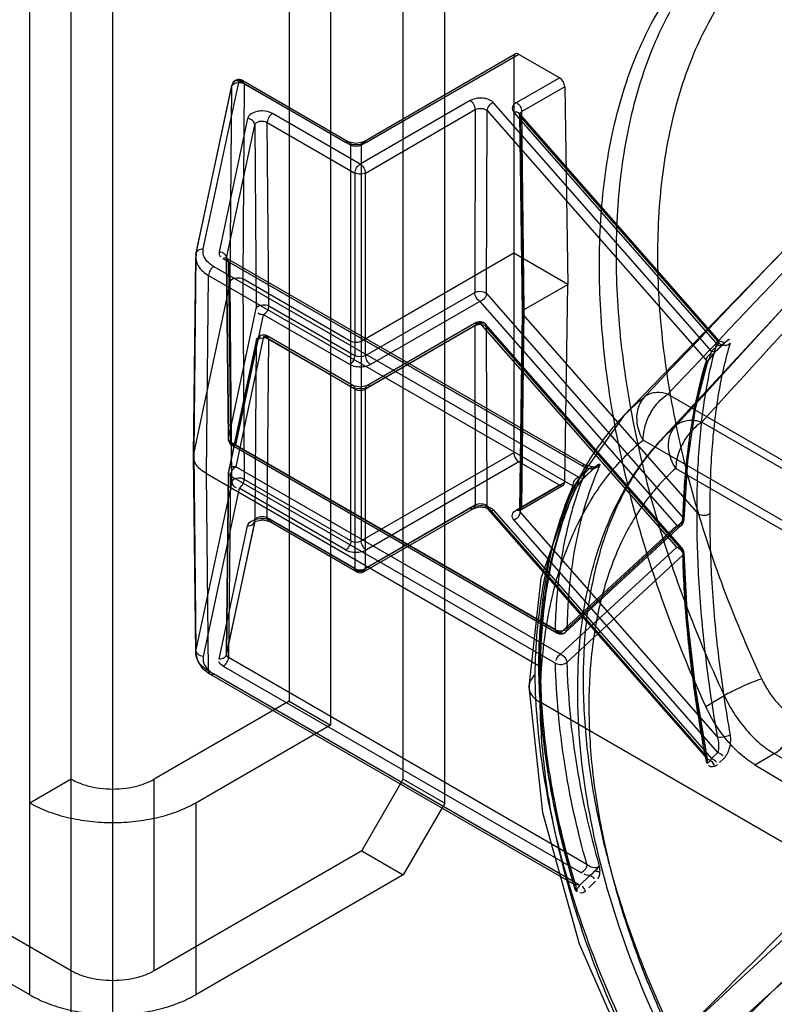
# Model space of a CAD drawing. Header units: millimetres. Extents: x 188 to 1028, y 131 to 1566.
# Tile 272 of 326: x 614 to 639, y 1325 to 1359. Entities that reach past the tile are written whole.
import ezdxf

# ---------------------------------------------------------------- set-up
doc = ezdxf.new("R2010")
doc.units = ezdxf.units.MM
doc.header["$LTSCALE"] = 110.325218
doc.layers.get('0').update_dxf_attribs({"linetype": 'CONTINUOUS'})

msp = doc.modelspace()

# ---------------------------------------------------------------- linework, layer by layer
at = {"color": 7, "linetype": 'CONTINUOUS'}
for p, q in [((616.699, 590.047), (616.699, 1546.988)), ((615.284, 589.23), (615.284, 1546.171)), ((626.598, 1332.656), (626.598, 1370.215)), ((628.012, 1331.839), (628.012, 1369.398)), ((613.87, 1325.307), (613.87, 1366.132)), ((622.709, 1363.07), (622.709, 1335.309)), ((624.123, 1362.254), (624.123, 1334.493)), ((625.215, 1354.361), (630.411, 1357.361)), ((630.536, 1357.348), (625.34, 1354.348)), ((631.919, 1356.549), (630.536, 1357.348)), ((625.163, 1354.248), (630.36, 1357.249)), ((630.36, 1357.249), (630.36, 1343.773)), ((619.784, 1350.717), (621.002, 1356.444)), ((624.633, 1354.348), (621.002, 1356.444)), ((621.179, 1356.344), (621.126, 1349.696)), ((621.127, 1356.457), (624.758, 1354.361)), ((621.179, 1356.344), (624.81, 1354.248)), ((630.454, 1355.704), (631.919, 1356.549)), ((619.536, 1350.532), (620.754, 1356.259)), ((619.54, 1350.565), (620.758, 1356.292)), ((620.701, 1349.611), (620.754, 1356.259)), ((632.097, 1356.246), (630.631, 1355.399)), ((632.097, 1356.246), (632.199, 1349.508)), ((628.874, 1355.771), (625.128, 1353.608)), ((637.101, 1347.234), (629.674, 1355.698)), ((625.128, 1353.608), (622.14, 1355.333)), ((625.305, 1353.304), (629.051, 1355.467)), ((629.051, 1355.467), (629.033, 1349.235)), ((629.433, 1349.198), (629.451, 1355.43)), ((629.451, 1355.43), (636.922, 1346.916)), ((630.361, 1355.369), (637.318, 1347.442)), ((630.549, 1355.33), (637.342, 1347.589)), ((630.557, 1355.297), (630.645, 1348.55)), ((630.718, 1348.653), (630.631, 1355.399)), ((621.29, 1355.164), (620.325, 1350.624)), ((622.012, 1348.779), (621.963, 1355.029)), ((621.963, 1355.029), (624.951, 1353.304)), ((630.584, 1355.232), (630.672, 1348.486)), ((630.584, 1355.232), (637.304, 1347.574)), ((620.573, 1350.404), (621.539, 1354.945)), ((621.539, 1354.945), (621.587, 1348.694)), ((624.81, 1340.772), (624.81, 1354.248)), ((625.163, 1354.248), (625.163, 1340.772)), ((624.951, 1353.304), (624.951, 1347.082)), ((625.305, 1347.082), (625.305, 1353.304)), ((634.07, 1344.995), (642.081, 1353.289)), ((619.449, 1343.679), (619.525, 1350.433)), ((619.536, 1350.532), (619.461, 1343.779)), ((632.673, 1343.338), (620.467, 1350.385)), ((620.571, 1350.385), (620.64, 1344.231)), ((620.642, 1344.249), (620.573, 1350.404)), ((632.798, 1343.35), (620.592, 1350.397)), ((620.644, 1350.284), (620.714, 1344.13)), ((632.85, 1343.237), (620.644, 1350.284)), ((630.36, 1350.569), (625.163, 1347.569)), ((632.199, 1349.508), (630.36, 1350.569)), ((620.141, 1350.119), (632.554, 1342.953)), ((620.701, 1349.611), (619.461, 1343.779)), ((619.889, 1343.062), (619.964, 1349.814)), ((619.964, 1349.814), (632.377, 1342.648)), ((620.754, 1342.784), (620.701, 1349.611)), ((621.126, 1349.696), (621.179, 1342.868)), ((624.81, 1347.569), (621.126, 1349.696)), ((630.718, 1348.653), (632.199, 1349.508)), ((632.097, 1342.77), (632.199, 1349.508)), ((635.341, 1344.163), (640.358, 1349.588)), ((625.305, 1347.082), (629.033, 1349.235)), ((629.21, 1348.93), (625.481, 1346.778)), ((629.21, 1348.93), (635.911, 1341.294)), ((629.433, 1349.198), (636.134, 1341.562)), ((620.642, 1344.249), (621.587, 1348.694)), ((622.012, 1348.779), (624.951, 1347.082)), ((630.631, 1341.923), (630.718, 1348.653)), ((620.89, 1344.03), (621.836, 1348.474)), ((624.774, 1346.778), (621.836, 1348.474)), ((630.645, 1348.553), (630.557, 1341.822)), ((630.672, 1348.486), (630.584, 1341.756)), ((630.672, 1348.486), (636.607, 1341.722)), ((629.033, 1348.095), (625.305, 1345.943)), ((629.085, 1348.208), (625.356, 1346.055)), ((629.21, 1348.196), (625.481, 1346.043)), ((629.033, 1348.095), (629.051, 1341.991)), ((635.911, 1340.56), (629.21, 1348.196)), ((636.099, 1340.52), (629.398, 1348.156)), ((629.451, 1341.954), (629.433, 1348.058)), ((636.134, 1340.422), (629.433, 1348.058)), ((621.591, 1347.587), (620.646, 1343.143)), ((621.836, 1347.739), (620.89, 1343.295)), ((624.774, 1346.043), (621.836, 1347.739)), ((624.899, 1346.055), (621.961, 1347.752)), ((621.963, 1341.553), (622.012, 1347.639)), ((624.951, 1345.943), (622.012, 1347.639)), ((621.587, 1347.555), (620.642, 1343.11)), ((621.587, 1347.555), (621.539, 1341.469)), ((637.318, 1347.442), (637.101, 1347.234)), ((637.173, 1347.15), (637.271, 1347.255)), ((637.491, 1347.465), (637.274, 1347.258)), ((637.301, 1347.296), (637.446, 1347.435)), ((624.951, 1345.943), (624.951, 1339.828)), ((625.305, 1339.828), (625.305, 1345.943)), ((635.61, 1345.772), (642.875, 1341.578)), ((636.767, 1344.815), (642.78, 1341.344)), ((631.78, 1337.741), (620.714, 1344.13)), ((631.832, 1337.628), (620.765, 1344.017)), ((620.89, 1344.03), (631.957, 1337.64)), ((641.952, 1340.054), (634.766, 1344.203)), ((619.525, 1336.945), (619.449, 1343.668)), ((619.461, 1343.779), (619.536, 1337.057)), ((630.36, 1343.773), (625.163, 1340.772)), ((631.957, 1336.906), (620.89, 1343.295)), ((630.536, 1343.467), (625.34, 1340.468)), ((631.919, 1342.669), (630.536, 1343.467)), ((632.953, 1343.249), (632.608, 1342.916)), ((633.126, 1343.273), (632.782, 1342.941)), ((633.089, 1343.288), (632.798, 1343.35)), ((633.303, 1343.35), (633.119, 1343.29)), ((635.88, 1343.242), (641.893, 1339.771)), ((619.964, 1336.339), (619.889, 1343.062)), ((619.889, 1343.062), (631.205, 1336.528)), ((620.64, 1343.093), (620.571, 1336.911)), ((620.573, 1336.928), (620.642, 1343.11)), ((620.714, 1342.99), (620.644, 1336.808)), ((620.714, 1342.99), (631.78, 1336.601)), ((632.608, 1342.916), (632.554, 1342.953)), ((632.806, 1342.974), (633.036, 1343.195)), ((620.754, 1342.784), (619.536, 1337.057)), ((621.002, 1342.564), (619.784, 1336.837)), ((624.633, 1340.468), (621.002, 1342.564)), ((624.81, 1340.772), (621.179, 1342.868)), ((631.919, 1342.669), (630.454, 1341.823)), ((632.044, 1342.657), (630.579, 1341.811)), ((630.631, 1341.923), (632.097, 1342.77)), ((625.128, 1339.728), (628.874, 1341.891)), ((628.999, 1341.879), (625.253, 1339.716)), ((629.051, 1341.991), (625.305, 1339.828)), ((636.922, 1333.44), (629.451, 1341.954)), ((624.951, 1339.828), (621.963, 1341.553)), ((636.957, 1333.342), (629.486, 1341.857)), ((629.674, 1341.817), (637.101, 1333.353)), ((637.304, 1334.099), (630.584, 1341.756)), ((620.325, 1336.743), (621.29, 1341.284)), ((621.535, 1341.436), (620.569, 1336.895)), ((621.539, 1341.469), (620.573, 1336.928)), ((625.003, 1339.716), (622.015, 1341.44)), ((622.14, 1341.453), (625.128, 1339.728)), ((637.318, 1333.561), (630.361, 1341.489)), ((635.911, 1341.294), (631.957, 1337.64)), ((636.081, 1341.315), (632.127, 1337.661)), ((632.169, 1337.762), (636.123, 1341.416)), ((631.957, 1336.906), (635.911, 1340.56)), ((636.123, 1340.285), (632.169, 1336.631)), ((620.644, 1336.808), (632.85, 1329.761)), ((619.964, 1336.339), (632.377, 1329.172)), ((620.016, 1336.226), (632.429, 1329.06)), ((632.554, 1329.072), (620.141, 1336.238)), ((620.467, 1336.504), (632.673, 1329.457)), ((622.709, 1335.309), (618.113, 1332.656)), ((622.709, 1335.309), (624.123, 1334.493)), ((656.792, 1320.531), (631.261, 1335.271)), ((636.901, 1335.133), (637.533, 1335.498)), ((624.123, 1334.493), (619.527, 1331.839)), ((637.101, 1333.353), (637.318, 1333.561)), ((638.575, 1333.142), (639.237, 1333.524)), ((639.237, 1333.524), (675.035, 1312.856)), ((636.958, 1333.342), (636.959, 1333.343)), ((637.518, 1333.359), (637.374, 1333.221)), ((615.284, 1326.124), (603.617, 1332.86)), ((638.575, 1333.142), (641.135, 1331.611)), ((615.284, 1332.656), (613.87, 1331.839)), ((618.113, 1326.124), (618.113, 1332.656)), ((625.184, 1330.206), (626.598, 1332.656)), ((626.598, 1332.656), (628.012, 1331.839)), ((613.87, 1325.307), (602.203, 1332.043)), ((619.527, 1331.839), (619.527, 1325.307)), ((628.012, 1331.839), (626.598, 1329.39)), ((625.184, 1330.206), (618.113, 1326.124)), ((625.184, 1330.206), (626.598, 1329.39)), ((626.598, 1329.39), (619.527, 1325.307)), ((632.608, 1329.036), (632.953, 1329.368)), ((633.151, 1329.174), (632.921, 1328.952)), ((632.496, 1328.841), (632.454, 1328.896)), ((632.517, 1328.819), (632.496, 1328.841)), ((632.554, 1329.072), (632.608, 1329.036))]:
    msp.add_line(p, q, dxfattribs=at)
for points in [[(630.549, 1355.33), (630.552, 1355.324), (630.557, 1355.297)], [(630.584, 1355.232), (630.558, 1355.29), (630.573, 1355.348), (630.631, 1355.399)], [(645.329, 1354.917), (642.216, 1351.589), (639.372, 1348.52), (636.798, 1345.707)], [(625.215, 1354.361), (624.986, 1354.309), (624.757, 1354.361)], [(619.538, 1350.558), (619.527, 1350.377), (619.563, 1350.201)], [(620.593, 1350.396), (620.565, 1350.417), (620.565, 1350.415), (620.571, 1350.386)], [(620.644, 1350.284), (620.6, 1350.319), (620.575, 1350.361), (620.573, 1350.404)], [(630.718, 1348.653), (630.662, 1348.603), (630.646, 1348.544), (630.672, 1348.486)], [(637.491, 1347.466), (637.554, 1347.523), (637.34, 1347.591)], [(637.184, 1347.171), (637.223, 1347.215), (637.262, 1347.257), (637.301, 1347.296)], [(636.922, 1346.916), (636.958, 1346.883), (636.96, 1346.847), (636.933, 1346.813)], [(636.965, 1346.858), (637.023, 1346.95), (637.092, 1347.047), (637.173, 1347.15)], [(637.101, 1347.234), (637.09, 1347.206), (637.078, 1347.177), (637.065, 1347.146)], [(637.065, 1347.146), (637.123, 1347.133), (637.164, 1347.142), (637.184, 1347.171)], [(636.161, 1341.492), (636.286, 1343.49), (636.554, 1345.286), (636.961, 1346.849)], [(636.969, 1346.864), (636.96, 1346.85), (636.947, 1346.832), (636.933, 1346.813)], [(636.933, 1346.813), (636.939, 1346.824), (636.945, 1346.835), (636.952, 1346.847)], [(636.969, 1346.864), (636.964, 1346.857), (636.959, 1346.852), (636.952, 1346.847)], [(625.357, 1346.056), (625.123, 1346.004), (624.899, 1346.055)], [(634.094, 1345.019), (632.376, 1342.592), (631.284, 1339.486), (630.88, 1335.806)], [(620.714, 1344.13), (620.668, 1344.166), (620.644, 1344.206), (620.642, 1344.249)], [(633.113, 1343.287), (633.059, 1343.286), (633.006, 1343.273), (632.953, 1343.249)], [(633.127, 1343.273), (633.17, 1343.311), (633.087, 1343.288)], [(633.151, 1343.306), (633.214, 1343.361), (633.261, 1343.389), (633.287, 1343.387)], [(633.248, 1343.346), (633.262, 1343.359), (633.275, 1343.373), (633.287, 1343.387)], [(633.287, 1343.387), (633.288, 1343.371), (633.283, 1343.343), (633.276, 1343.313)], [(620.642, 1343.11), (620.645, 1343.066), (620.669, 1343.025), (620.714, 1342.99)], [(632.524, 1342.627), (632.617, 1342.753), (632.707, 1342.861), (632.778, 1342.937)], [(632.378, 1342.649), (632.477, 1342.593), (632.453, 1342.522)], [(632.519, 1342.656), (632.502, 1342.606), (632.481, 1342.561), (632.453, 1342.522)], [(632.454, 1342.524), (632.496, 1342.591), (632.517, 1342.624)], [(632.473, 1342.546), (632.495, 1342.583), (632.526, 1342.631)], [(632.517, 1342.624), (632.526, 1342.63), (632.526, 1342.64), (632.519, 1342.656)], [(628.999, 1341.878), (629.169, 1341.927), (629.391, 1341.906), (629.484, 1341.859)], [(630.631, 1341.923), (630.574, 1341.873), (630.558, 1341.815), (630.584, 1341.756)], [(630.557, 1341.822), (630.551, 1341.793), (630.551, 1341.79), (630.579, 1341.811)], [(621.535, 1341.437), (621.57, 1341.447), (621.808, 1341.491), (622.016, 1341.44)], [(636.959, 1333.346), (636.551, 1335.8), (636.285, 1338.15), (636.161, 1340.361)], [(619.525, 1336.95), (619.582, 1336.681), (619.749, 1336.432), (620.016, 1336.226)], [(620.573, 1336.928), (620.575, 1336.885), (620.6, 1336.843), (620.644, 1336.808)], [(631.957, 1336.906), (631.939, 1336.894), (631.921, 1336.88), (631.903, 1336.865)], [(630.88, 1335.798), (631.339, 1331.515), (632.587, 1327.038), (634.546, 1322.59)], [(636.933, 1333.201), (636.988, 1333.231), (637.026, 1333.255), (637.065, 1333.293)], [(637.065, 1333.293), (637.078, 1333.308), (637.09, 1333.328), (637.101, 1333.353)], [(637.301, 1333.152), (637.262, 1333.12), (637.223, 1333.096), (637.184, 1333.082)], [(633.287, 1329.481), (633.275, 1329.486), (633.262, 1329.49), (633.248, 1329.494)], [(632.428, 1329.06), (632.463, 1329.036), (632.476, 1329.023), (632.473, 1329.03)], [(632.517, 1328.819), (632.525, 1328.861), (632.526, 1328.902), (632.519, 1328.94)], [(632.519, 1328.94), (632.551, 1328.958), (632.581, 1328.988), (632.608, 1329.036)]]:
    msp.add_lwpolyline(points, dxfattribs=at)
for centre, radius, start, end in [((621.002, 1356.24), 0.25, 60.0006, 167.9941), ((1238.239, 777.321), 828.943, 135.759736, 136.714253), ((1278.771, 739.053), 884.174, 135.782434, 136.670036), ((1137.274, 890.742), 676.362, 136.668163, 137.843452), ((1170.339, 861.108), 720.188, 136.726637, 137.806225), ((629.21, 1347.991), 0.25, 41.2674, 119.9999), ((621.836, 1347.535), 0.25, 60.0006, 167.9941), ((620.89, 1344.234), 0.25, 180.6448, 240.0006), ((635.911, 1341.499), 0.25, 312.742, 358.563), ((635.911, 1340.355), 0.25, 1.4002, 41.2671), ((625.128, 1339.932), 0.25, 240.0006, 299.9999), ((631.957, 1337.845), 0.25, 240.0006, 312.7432), ((1005.774, 959.424), 519.199, 133.97142, 135.43347), ((1096.075, 858.948), 652.958, 133.576535, 134.702479), ((1071.401, 859.477), 636.604, 132.128968, 133.299027), ((1169.69, 743.55), 787.416, 131.777179, 132.70857), ((632.312, 1329.191), 0.325, 295.566, 309.4334)]:
    msp.add_arc(centre, radius, start, end, dxfattribs=at)
for centre, major_axis, ratio, start_param, end_param in [((630.537, 1357.145), (-0.127, 0.216), 0.572297, -0.789677, 0.772392), ((631.92, 1356.346), (-0.127, 0.216), 0.572297, -2.351747, -0.789677), ((630.537, 1343.672), (-0.123, 0.217), 0.582373, 0.798574, 2.360643), ((631.92, 1342.874), (-0.123, 0.217), 0.582373, -3.922542, -2.360472)]:
    msp.add_ellipse(centre, major_axis=major_axis, ratio=ratio, start_param=start_param, end_param=end_param, dxfattribs=at)
for points, knots in [([(637.533, 1361.278), (636.993, 1360.749), (636.007, 1359.516), (634.914, 1357.321), (634.183, 1354.783), (633.823, 1351.953), (633.836, 1348.884), (634.221, 1345.636), (634.97, 1342.272), (636.068, 1338.858), (637.01, 1336.613), (637.533, 1335.498)], [0, 0, 0, 0, 0.083232, 0.172148, 0.268403, 0.372787, 0.485342, 0.605514, 0.732291, 0.864318, 1, 1, 1, 1]), ([(636.901, 1335.133), (636.387, 1336.255), (635.461, 1338.511), (634.382, 1341.937), (633.647, 1345.307), (633.269, 1348.556), (633.255, 1351.622), (633.609, 1354.446), (634.326, 1356.976), (635.398, 1359.161), (636.369, 1360.388), (636.901, 1360.914)], [0, 0, 0, 0, 0.136186, 0.268633, 0.39574, 0.516136, 0.62879, 0.733115, 0.829111, 0.917526, 1, 1, 1, 1]), ([(638.808, 1360.872), (638.288, 1360.363), (637.338, 1359.175), (636.287, 1357.062), (635.584, 1354.62), (635.238, 1351.898), (635.251, 1348.947), (635.621, 1345.824), (636.341, 1342.587), (637.398, 1339.3), (638.305, 1337.139), (638.808, 1336.064)], [0, 0, 0, 0, 0.083329, 0.172275, 0.268509, 0.372827, 0.485292, 0.605377, 0.732107, 0.864163, 1, 1, 1, 1]), ([(620.754, 1356.259), (620.772, 1356.343), (620.97, 1356.411), (621.12, 1356.38), (621.179, 1356.344)], [0, 0, 0, 0, 0.550842, 1, 1, 1, 1]), ([(629.674, 1355.698), (629.606, 1355.776), (629.438, 1355.843), (629.16, 1355.867), (628.975, 1355.83), (628.874, 1355.771)], [0, 0, 0, 0, 0.367442, 0.58672, 1, 1, 1, 1]), ([(629.051, 1355.467), (629.051, 1355.527), (629.009, 1355.646), (628.926, 1355.741), (628.874, 1355.771)], [0, 0, 0, 0, 0.500569, 1, 1, 1, 1]), ([(629.674, 1355.698), (629.613, 1355.68), (629.507, 1355.608), (629.451, 1355.489), (629.451, 1355.43)], [0, 0, 0, 0, 0.518585, 1, 1, 1, 1]), ([(630.454, 1355.704), (630.394, 1355.667), (630.274, 1355.568), (630.323, 1355.416), (630.361, 1355.369)], [0, 0, 0, 0, 0.536074, 1, 1, 1, 1]), ([(630.454, 1355.704), (630.506, 1355.674), (630.589, 1355.578), (630.63, 1355.46), (630.631, 1355.399)], [0, 0, 0, 0, 0.499432, 1, 1, 1, 1]), ([(622.14, 1355.333), (622.038, 1355.389), (621.855, 1355.428), (621.552, 1355.406), (621.326, 1355.296), (621.29, 1355.164)], [0, 0, 0, 0, 0.373082, 0.563391, 1, 1, 1, 1]), ([(622.14, 1355.333), (622.088, 1355.303), (622.005, 1355.208), (621.964, 1355.089), (621.963, 1355.029)], [0, 0, 0, 0, 0.499428, 1, 1, 1, 1]), ([(629.051, 1355.467), (629.114, 1355.504), (629.258, 1355.517), (629.407, 1355.481), (629.451, 1355.43)], [0, 0, 0, 0, 0.522789, 1, 1, 1, 1]), ([(630.584, 1355.232), (630.584, 1355.279), (630.529, 1355.387), (630.412, 1355.384), (630.361, 1355.369)], [0, 0, 0, 0, 0.471141, 1, 1, 1, 1]), ([(621.539, 1354.945), (621.538, 1355), (621.473, 1355.117), (621.353, 1355.16), (621.29, 1355.164)], [0, 0, 0, 0, 0.467253, 1, 1, 1, 1]), ([(621.539, 1354.945), (621.552, 1355.012), (621.729, 1355.097), (621.889, 1355.074), (621.963, 1355.029)], [0, 0, 0, 0, 0.441438, 1, 1, 1, 1]), ([(624.633, 1354.348), (624.669, 1354.369), (624.775, 1354.393), (624.809, 1354.289), (624.81, 1354.248)], [0, 0, 0, 0, 0.501183, 1, 1, 1, 1]), ([(625.34, 1354.348), (625.258, 1354.301), (625.018, 1354.24), (624.761, 1354.274), (624.633, 1354.348)], [0, 0, 0, 0, 0.390301, 1, 1, 1, 1]), ([(625.163, 1354.248), (625.163, 1354.289), (625.198, 1354.393), (625.304, 1354.369), (625.34, 1354.348)], [0, 0, 0, 0, 0.498808, 1, 1, 1, 1]), ([(624.951, 1353.304), (624.952, 1353.364), (624.993, 1353.483), (625.076, 1353.578), (625.128, 1353.608)], [0, 0, 0, 0, 0.500568, 1, 1, 1, 1]), ([(625.305, 1353.304), (625.252, 1353.274), (625.128, 1353.251), (625.004, 1353.274), (624.951, 1353.304)], [0, 0, 0, 0, 0.499999, 1, 1, 1, 1]), ([(625.128, 1353.608), (625.18, 1353.578), (625.263, 1353.483), (625.304, 1353.364), (625.305, 1353.304)], [0, 0, 0, 0, 0.499432, 1, 1, 1, 1]), ([(619.536, 1350.532), (619.537, 1350.584), (619.602, 1350.698), (619.724, 1350.721), (619.784, 1350.717)], [0, 0, 0, 0, 0.463606, 1, 1, 1, 1]), ([(620.141, 1350.119), (620.06, 1350.167), (619.917, 1350.272), (619.778, 1350.486), (619.77, 1350.646), (619.784, 1350.717)], [0, 0, 0, 0, 0.383082, 0.706149, 1, 1, 1, 1]), ([(620.325, 1350.624), (620.388, 1350.619), (620.507, 1350.576), (620.572, 1350.459), (620.573, 1350.404)], [0, 0, 0, 0, 0.532745, 1, 1, 1, 1]), ([(619.536, 1350.532), (619.509, 1350.404), (619.584, 1350.088), (619.824, 1349.896), (619.964, 1349.815)], [0, 0, 0, 0, 0.447737, 1, 1, 1, 1]), ([(620.644, 1350.284), (620.644, 1350.326), (620.61, 1350.429), (620.504, 1350.405), (620.467, 1350.385)], [0, 0, 0, 0, 0.498813, 1, 1, 1, 1]), ([(620.141, 1350.119), (620.089, 1350.089), (620.006, 1349.994), (619.965, 1349.875), (619.964, 1349.814)], [0, 0, 0, 0, 0.499432, 1, 1, 1, 1]), ([(620.701, 1349.611), (620.718, 1349.694), (620.918, 1349.755), (621.066, 1349.73), (621.126, 1349.696)], [0, 0, 0, 0, 0.551356, 1, 1, 1, 1]), ([(629.033, 1349.235), (629.084, 1349.263), (629.222, 1349.291), (629.379, 1349.259), (629.433, 1349.198)], [0, 0, 0, 0, 0.416921, 1, 1, 1, 1]), ([(629.21, 1348.93), (629.158, 1348.961), (629.075, 1349.056), (629.034, 1349.174), (629.033, 1349.235)], [0, 0, 0, 0, 0.499438, 1, 1, 1, 1]), ([(629.433, 1349.198), (629.433, 1349.14), (629.377, 1349.02), (629.271, 1348.948), (629.21, 1348.93)], [0, 0, 0, 0, 0.481415, 1, 1, 1, 1]), ([(621.587, 1348.694), (621.605, 1348.777), (621.804, 1348.838), (621.952, 1348.812), (622.012, 1348.779)], [0, 0, 0, 0, 0.549777, 1, 1, 1, 1]), ([(622.012, 1348.779), (622.012, 1348.718), (621.97, 1348.6), (621.888, 1348.504), (621.836, 1348.474)], [0, 0, 0, 0, 0.500574, 1, 1, 1, 1]), ([(629.433, 1348.058), (629.38, 1348.12), (629.222, 1348.155), (629.083, 1348.125), (629.033, 1348.095)], [0, 0, 0, 0, 0.583044, 1, 1, 1, 1]), ([(622.012, 1347.639), (621.953, 1347.675), (621.803, 1347.706), (621.605, 1347.638), (621.587, 1347.555)], [0, 0, 0, 0, 0.449159, 1, 1, 1, 1]), ([(637.304, 1347.574), (637.315, 1347.598), (637.334, 1347.601), (637.354, 1347.563), (637.341, 1347.51), (637.314, 1347.467), (637.318, 1347.442)], [0, 0, 0, 0, 0.184935, 0.308162, 0.578212, 1, 1, 1, 1]), ([(625.163, 1347.569), (625.111, 1347.538), (624.986, 1347.514), (624.862, 1347.538), (624.81, 1347.569)], [0, 0, 0, 0, 0.500003, 1, 1, 1, 1]), ([(636.607, 1341.722), (636.603, 1342.448), (636.643, 1343.835), (636.865, 1345.795), (637.136, 1347.014), (637.304, 1347.574)], [0, 0, 0, 0, 0.36812, 0.703294, 1, 1, 1, 1]), ([(637.729, 1347.503), (637.562, 1346.949), (637.293, 1345.743), (637.074, 1343.802), (637.037, 1342.429), (637.042, 1341.711)], [0, 0, 0, 0, 0.296595, 0.631815, 1, 1, 1, 1]), ([(637.304, 1347.574), (637.335, 1347.517), (637.467, 1347.408), (637.666, 1347.435), (637.729, 1347.503)], [0, 0, 0, 0, 0.413603, 1, 1, 1, 1]), ([(624.774, 1346.778), (624.826, 1346.808), (624.909, 1346.903), (624.951, 1347.022), (624.951, 1347.082)], [0, 0, 0, 0, 0.499437, 1, 1, 1, 1]), ([(625.305, 1347.082), (625.305, 1347.022), (625.347, 1346.903), (625.429, 1346.808), (625.481, 1346.778)], [0, 0, 0, 0, 0.500573, 1, 1, 1, 1]), ([(636.922, 1346.916), (636.757, 1346.4), (636.482, 1345.283), (636.226, 1343.49), (636.151, 1342.223), (636.134, 1341.562)], [0, 0, 0, 0, 0.299328, 0.634212, 1, 1, 1, 1]), ([(636.922, 1346.916), (636.928, 1346.966), (636.957, 1347.054), (637.023, 1347.119), (637.065, 1347.146)], [0, 0, 0, 0, 0.501012, 1, 1, 1, 1]), ([(625.481, 1346.778), (625.4, 1346.73), (625.16, 1346.669), (624.902, 1346.704), (624.774, 1346.778)], [0, 0, 0, 0, 0.390301, 1, 1, 1, 1]), ([(636.123, 1341.416), (636.139, 1342.085), (636.215, 1343.365), (636.477, 1345.173), (636.762, 1346.296), (636.933, 1346.813)], [0, 0, 0, 0, 0.366767, 0.701744, 1, 1, 1, 1]), ([(624.951, 1345.943), (624.951, 1345.984), (624.917, 1346.087), (624.81, 1346.064), (624.774, 1346.043)], [0, 0, 0, 0, 0.49881, 1, 1, 1, 1]), ([(624.774, 1346.043), (624.857, 1345.995), (625.097, 1345.934), (625.354, 1345.969), (625.481, 1346.043)], [0, 0, 0, 0, 0.39311, 1, 1, 1, 1]), ([(625.481, 1346.043), (625.445, 1346.064), (625.339, 1346.087), (625.305, 1345.984), (625.305, 1345.943)], [0, 0, 0, 0, 0.501184, 1, 1, 1, 1]), ([(634.815, 1345.674), (634.206, 1345.189), (633.12, 1344.001), (631.951, 1341.755), (631.245, 1339.102), (631.093, 1337.191), (631.078, 1336.2)], [0, 0, 0, 0, 0.219722, 0.45661, 0.715463, 1, 1, 1, 1]), ([(634.815, 1345.674), (634.686, 1345.538), (634.547, 1345.248), (634.535, 1344.716), (634.658, 1344.376), (634.766, 1344.203)], [0, 0, 0, 0, 0.339095, 0.60225, 1, 1, 1, 1]), ([(634.766, 1344.203), (634.771, 1344.427), (634.85, 1344.819), (635.144, 1345.365), (635.426, 1345.646), (635.61, 1345.772)], [0, 0, 0, 0, 0.363051, 0.639799, 1, 1, 1, 1]), ([(635.61, 1345.772), (635.493, 1345.81), (635.282, 1345.844), (635.005, 1345.795), (634.872, 1345.722), (634.815, 1345.674)], [0, 0, 0, 0, 0.456451, 0.738542, 1, 1, 1, 1]), ([(635.878, 1344.688), (635.466, 1344.325), (634.703, 1343.477), (633.819, 1341.95), (633.183, 1340.172), (632.803, 1338.176), (632.725, 1336.773), (632.725, 1336.047)], [0, 0, 0, 0, 0.173984, 0.358109, 0.556015, 0.769768, 1, 1, 1, 1]), ([(635.88, 1343.242), (635.817, 1343.336), (635.713, 1343.534), (635.629, 1343.852), (635.627, 1344.166), (635.706, 1344.455), (635.814, 1344.619), (635.878, 1344.688)], [0, 0, 0, 0, 0.218301, 0.428865, 0.628892, 0.818277, 1, 1, 1, 1]), ([(636.767, 1344.815), (636.613, 1344.864), (636.359, 1344.896), (636.055, 1344.816), (635.932, 1344.739), (635.878, 1344.688)], [0, 0, 0, 0, 0.536623, 0.766797, 1, 1, 1, 1]), ([(636.767, 1344.815), (636.685, 1344.764), (636.523, 1344.638), (636.312, 1344.405), (636.131, 1344.133), (635.992, 1343.838), (635.903, 1343.539), (635.88, 1343.338), (635.88, 1343.242)], [0, 0, 0, 0, 0.155951, 0.325528, 0.502145, 0.678238, 0.84631, 1, 1, 1, 1]), ([(631.261, 1335.271), (631.269, 1336.031), (631.369, 1337.497), (631.803, 1339.576), (632.512, 1341.419), (633.486, 1342.987), (634.319, 1343.841), (634.766, 1344.203)], [0, 0, 0, 0, 0.230308, 0.444023, 0.64179, 0.825814, 1, 1, 1, 1]), ([(632.539, 1335.661), (632.539, 1336.788), (632.723, 1338.936), (633.651, 1341.867), (634.725, 1343.497), (635.34, 1344.163)], [0, 0, 0, 0, 0.369995, 0.702401, 1, 1, 1, 1]), ([(619.889, 1343.062), (619.813, 1343.105), (619.678, 1343.199), (619.525, 1343.377), (619.445, 1343.577), (619.447, 1343.715), (619.461, 1343.779)], [0, 0, 0, 0, 0.292159, 0.549146, 0.779252, 1, 1, 1, 1]), ([(620.714, 1342.99), (620.714, 1343.051), (620.756, 1343.17), (620.838, 1343.265), (620.89, 1343.295)], [0, 0, 0, 0, 0.500568, 1, 1, 1, 1]), ([(631.78, 1337.741), (631.796, 1338.407), (631.889, 1339.699), (632.241, 1341.546), (632.624, 1342.699), (632.85, 1343.237)], [0, 0, 0, 0, 0.35545, 0.688522, 1, 1, 1, 1]), ([(633.276, 1343.313), (633.1, 1342.911), (632.449, 1341.129), (632.2, 1339.216), (632.169, 1337.762)], [0, 0, 0, 0, 0.231614, 1, 1, 1, 1]), ([(632.673, 1343.338), (632.727, 1343.363), (632.81, 1343.371), (632.845, 1343.296), (632.85, 1343.237)], [0, 0, 0, 0, 0.501189, 1, 1, 1, 1]), ([(633.276, 1343.313), (633.215, 1343.259), (633.06, 1343.223), (632.914, 1343.225), (632.85, 1343.237)], [0, 0, 0, 0, 0.558355, 1, 1, 1, 1]), ([(635.88, 1343.242), (635.493, 1342.902), (634.777, 1342.106), (633.947, 1340.672), (633.35, 1339.002), (632.993, 1337.129), (632.92, 1335.812), (632.92, 1335.13)], [0, 0, 0, 0, 0.173983, 0.358109, 0.55602, 0.769775, 1, 1, 1, 1]), ([(633.276, 1343.313), (633.252, 1343.3), (633.2, 1343.28), (633.144, 1343.281), (633.113, 1343.287)], [0, 0, 0, 0, 0.47242, 1, 1, 1, 1]), ([(621.179, 1342.868), (621.119, 1342.902), (620.971, 1342.928), (620.772, 1342.866), (620.754, 1342.784)], [0, 0, 0, 0, 0.450223, 1, 1, 1, 1]), ([(632.377, 1342.648), (632.382, 1342.713), (632.417, 1342.828), (632.5, 1342.916), (632.554, 1342.953)], [0, 0, 0, 0, 0.500568, 1, 1, 1, 1]), ([(621.002, 1342.564), (621.055, 1342.594), (621.137, 1342.689), (621.179, 1342.808), (621.179, 1342.868)], [0, 0, 0, 0, 0.499436, 1, 1, 1, 1]), ([(632.377, 1342.648), (632.115, 1342.056), (631.679, 1340.778), (631.294, 1338.718), (631.209, 1337.274), (631.205, 1336.528)], [0, 0, 0, 0, 0.309871, 0.642985, 1, 1, 1, 1]), ([(631.277, 1336.424), (631.282, 1337.176), (631.369, 1338.628), (631.763, 1340.692), (632.21, 1341.966), (632.477, 1342.552)], [0, 0, 0, 0, 0.358875, 0.692509, 1, 1, 1, 1]), ([(631.24, 1336.349), (631.244, 1337.104), (631.332, 1338.563), (631.73, 1340.643), (632.182, 1341.929), (632.454, 1342.524)], [0, 0, 0, 0, 0.357466, 0.690454, 1, 1, 1, 1]), ([(628.874, 1341.891), (628.91, 1341.87), (629.017, 1341.846), (629.051, 1341.95), (629.051, 1341.991)], [0, 0, 0, 0, 0.501188, 1, 1, 1, 1]), ([(628.874, 1341.891), (628.975, 1341.949), (629.16, 1341.986), (629.438, 1341.962), (629.606, 1341.895), (629.674, 1341.817)], [0, 0, 0, 0, 0.413338, 0.632612, 1, 1, 1, 1]), ([(629.451, 1341.954), (629.407, 1342.004), (629.258, 1342.038), (629.114, 1342.027), (629.051, 1341.991)], [0, 0, 0, 0, 0.476584, 1, 1, 1, 1]), ([(629.451, 1341.954), (629.451, 1341.908), (629.506, 1341.8), (629.623, 1341.803), (629.674, 1341.817)], [0, 0, 0, 0, 0.471141, 1, 1, 1, 1]), ([(630.631, 1341.923), (630.63, 1341.882), (630.596, 1341.779), (630.49, 1341.802), (630.454, 1341.823)], [0, 0, 0, 0, 0.498812, 1, 1, 1, 1]), ([(621.29, 1341.284), (621.313, 1341.367), (621.487, 1341.513), (621.804, 1341.557), (622.038, 1341.508), (622.14, 1341.453)], [0, 0, 0, 0, 0.272233, 0.631864, 1, 1, 1, 1]), ([(621.963, 1341.553), (621.888, 1341.595), (621.731, 1341.614), (621.553, 1341.535), (621.539, 1341.469)], [0, 0, 0, 0, 0.561074, 1, 1, 1, 1]), ([(621.963, 1341.553), (621.964, 1341.512), (621.998, 1341.408), (622.104, 1341.432), (622.14, 1341.453)], [0, 0, 0, 0, 0.498809, 1, 1, 1, 1]), ([(630.361, 1341.489), (630.323, 1341.536), (630.274, 1341.687), (630.394, 1341.786), (630.454, 1341.823)], [0, 0, 0, 0, 0.461494, 1, 1, 1, 1]), ([(630.361, 1341.489), (630.422, 1341.506), (630.528, 1341.578), (630.584, 1341.698), (630.584, 1341.756)], [0, 0, 0, 0, 0.518586, 1, 1, 1, 1]), ([(635.911, 1341.294), (635.971, 1341.312), (636.077, 1341.384), (636.133, 1341.503), (636.134, 1341.562)], [0, 0, 0, 0, 0.518587, 1, 1, 1, 1]), ([(637.304, 1334.099), (637.15, 1334.984), (636.891, 1336.721), (636.655, 1339.266), (636.603, 1340.924), (636.607, 1341.722)], [0, 0, 0, 0, 0.351631, 0.687373, 1, 1, 1, 1]), ([(636.607, 1341.722), (636.667, 1341.653), (636.844, 1341.623), (636.997, 1341.669), (637.042, 1341.711)], [0, 0, 0, 0, 0.598026, 1, 1, 1, 1]), ([(637.042, 1341.711), (637.037, 1340.921), (637.086, 1339.28), (637.319, 1336.759), (637.576, 1335.036), (637.729, 1334.159)], [0, 0, 0, 0, 0.312255, 0.64801, 1, 1, 1, 1]), ([(621.29, 1341.284), (621.351, 1341.28), (621.472, 1341.303), (621.538, 1341.417), (621.539, 1341.469)], [0, 0, 0, 0, 0.536394, 1, 1, 1, 1]), ([(624.81, 1340.772), (624.809, 1340.712), (624.768, 1340.593), (624.685, 1340.498), (624.633, 1340.468)], [0, 0, 0, 0, 0.500572, 1, 1, 1, 1]), ([(625.34, 1340.468), (625.288, 1340.498), (625.205, 1340.593), (625.164, 1340.712), (625.163, 1340.772)], [0, 0, 0, 0, 0.499438, 1, 1, 1, 1]), ([(635.911, 1340.56), (635.969, 1340.539), (636.068, 1340.461), (636.121, 1340.343), (636.123, 1340.285)], [0, 0, 0, 0, 0.5128, 1, 1, 1, 1]), ([(624.633, 1340.468), (624.715, 1340.42), (624.955, 1340.359), (625.213, 1340.394), (625.34, 1340.468)], [0, 0, 0, 0, 0.39311, 1, 1, 1, 1]), ([(636.933, 1333.201), (636.776, 1334.021), (636.504, 1335.631), (636.23, 1337.996), (636.141, 1339.539), (636.123, 1340.285)], [0, 0, 0, 0, 0.35077, 0.686341, 1, 1, 1, 1]), ([(636.134, 1340.422), (636.152, 1339.686), (636.241, 1338.164), (636.507, 1335.834), (636.77, 1334.247), (636.922, 1333.44)], [0, 0, 0, 0, 0.314269, 0.649727, 1, 1, 1, 1]), ([(624.951, 1339.828), (625.003, 1339.798), (625.128, 1339.773), (625.252, 1339.798), (625.305, 1339.828)], [0, 0, 0, 0, 0.500001, 1, 1, 1, 1]), ([(632.169, 1337.762), (632.122, 1337.717), (631.98, 1337.679), (631.84, 1337.704), (631.78, 1337.741)], [0, 0, 0, 0, 0.480984, 1, 1, 1, 1]), ([(619.964, 1336.339), (619.824, 1336.419), (619.584, 1336.612), (619.509, 1336.928), (619.536, 1337.056)], [0, 0, 0, 0, 0.551874, 1, 1, 1, 1]), ([(619.784, 1336.837), (619.722, 1336.841), (619.602, 1336.884), (619.537, 1337.001), (619.536, 1337.057)], [0, 0, 0, 0, 0.532745, 1, 1, 1, 1]), ([(620.573, 1336.928), (620.572, 1336.876), (620.507, 1336.762), (620.385, 1336.739), (620.325, 1336.743)], [0, 0, 0, 0, 0.463606, 1, 1, 1, 1]), ([(631.957, 1336.906), (632.015, 1336.885), (632.115, 1336.807), (632.167, 1336.69), (632.169, 1336.631)], [0, 0, 0, 0, 0.512099, 1, 1, 1, 1]), ([(619.784, 1336.837), (619.769, 1336.766), (619.778, 1336.605), (619.917, 1336.391), (620.059, 1336.286), (620.141, 1336.238)], [0, 0, 0, 0, 0.29385, 0.616917, 1, 1, 1, 1]), ([(620.467, 1336.504), (620.52, 1336.534), (620.602, 1336.629), (620.644, 1336.748), (620.644, 1336.808)], [0, 0, 0, 0, 0.499432, 1, 1, 1, 1]), ([(631.205, 1336.528), (631.209, 1335.741), (631.311, 1334.122), (631.71, 1331.661), (632.129, 1330.007), (632.377, 1329.172)], [0, 0, 0, 0, 0.315982, 0.650176, 1, 1, 1, 1]), ([(631.78, 1336.601), (631.85, 1336.57), (631.983, 1336.547), (632.109, 1336.593), (632.169, 1336.631)], [0, 0, 0, 0, 0.515903, 1, 1, 1, 1]), ([(632.85, 1329.761), (632.519, 1330.912), (632.024, 1333.171), (631.814, 1335.473), (631.78, 1336.601)], [0, 0, 0, 0, 0.514738, 1, 1, 1, 1]), ([(632.169, 1336.631), (632.203, 1335.516), (632.415, 1333.178), (632.925, 1330.886), (633.276, 1329.691)], [0, 0, 0, 0, 0.472811, 1, 1, 1, 1]), ([(619.964, 1336.339), (619.965, 1336.297), (619.999, 1336.194), (620.105, 1336.218), (620.141, 1336.238)], [0, 0, 0, 0, 0.498813, 1, 1, 1, 1]), ([(631.078, 1336.2), (631.022, 1336.145), (630.925, 1336.032), (630.863, 1335.817), (630.908, 1335.602), (631.049, 1335.411), (631.184, 1335.315), (631.261, 1335.271)], [0, 0, 0, 0, 0.207227, 0.386194, 0.568227, 0.766097, 1, 1, 1, 1]), ([(631.078, 1336.2), (631.093, 1335.133), (631.287, 1332.928), (632.024, 1329.573), (633.194, 1326.146), (634.235, 1323.9), (634.815, 1322.787)], [0, 0, 0, 0, 0.227493, 0.472117, 0.73181, 1, 1, 1, 1]), ([(632.454, 1328.896), (632.197, 1329.742), (631.762, 1331.418), (631.35, 1333.912), (631.244, 1335.553), (631.24, 1336.349)], [0, 0, 0, 0, 0.350276, 0.684413, 1, 1, 1, 1]), ([(632.474, 1329.031), (632.225, 1329.857), (631.797, 1331.514), (631.388, 1333.988), (631.282, 1335.63), (631.277, 1336.426)], [0, 0, 0, 0, 0.344626, 0.682023, 1, 1, 1, 1]), ([(632.725, 1336.047), (632.725, 1335.271), (632.82, 1333.671), (633.215, 1331.24), (633.861, 1328.745), (634.744, 1326.231), (635.476, 1324.583), (635.878, 1323.766)], [0, 0, 0, 0, 0.182264, 0.375218, 0.577226, 0.786257, 1, 1, 1, 1]), ([(638.808, 1336.064), (638.737, 1336.045), (638.579, 1335.991), (638.329, 1335.891), (638.056, 1335.769), (637.787, 1335.638), (637.614, 1335.544), (637.533, 1335.498)], [0, 0, 0, 0, 0.15822, 0.357242, 0.578075, 0.799439, 1, 1, 1, 1]), ([(638.808, 1336.064), (638.874, 1335.924), (639.024, 1335.654), (639.295, 1335.289), (639.601, 1334.981), (639.828, 1334.815), (639.944, 1334.748)], [0, 0, 0, 0, 0.263754, 0.524229, 0.772117, 1, 1, 1, 1]), ([(635.633, 1323.557), (634.984, 1324.876), (633.877, 1327.546), (632.811, 1331.617), (632.539, 1334.345), (632.539, 1335.661)], [0, 0, 0, 0, 0.350444, 0.686392, 1, 1, 1, 1]), ([(634.766, 1322.668), (634.33, 1323.504), (633.53, 1325.192), (632.559, 1327.773), (631.841, 1330.336), (631.39, 1332.832), (631.27, 1334.475), (631.261, 1335.271)], [0, 0, 0, 0, 0.214478, 0.424136, 0.626381, 0.818941, 1, 1, 1, 1]), ([(637.533, 1335.498), (637.632, 1335.287), (637.856, 1334.882), (638.264, 1334.334), (638.722, 1333.872), (639.063, 1333.624), (639.237, 1333.524)], [0, 0, 0, 0, 0.263962, 0.524422, 0.772296, 1, 1, 1, 1]), ([(632.92, 1335.13), (632.92, 1334.401), (633.009, 1332.899), (633.381, 1330.617), (633.986, 1328.274), (634.816, 1325.914), (635.503, 1324.367), (635.88, 1323.599)], [0, 0, 0, 0, 0.182259, 0.375216, 0.57723, 0.786264, 1, 1, 1, 1]), ([(638.575, 1333.142), (638.404, 1333.244), (638.068, 1333.496), (637.619, 1333.962), (637.219, 1334.514), (636.998, 1334.921), (636.901, 1335.133)], [0, 0, 0, 0, 0.226774, 0.474447, 0.735292, 1, 1, 1, 1]), ([(639.237, 1333.524), (639.316, 1333.57), (639.469, 1333.69), (639.662, 1333.917), (639.816, 1334.184), (639.916, 1334.464), (639.944, 1334.657), (639.944, 1334.749)], [0, 0, 0, 0, 0.187062, 0.393387, 0.60661, 0.812936, 1, 1, 1, 1]), ([(637.304, 1334.099), (637.383, 1334.069), (637.536, 1334.098), (637.676, 1334.131), (637.729, 1334.159)], [0, 0, 0, 0, 0.584299, 1, 1, 1, 1]), ([(637.729, 1334.159), (637.741, 1334.092), (637.747, 1333.946), (637.715, 1333.727), (637.643, 1333.521), (637.563, 1333.404), (637.518, 1333.359)], [0, 0, 0, 0, 0.23827, 0.510209, 0.776022, 1, 1, 1, 1]), ([(637.318, 1333.561), (637.344, 1333.646), (637.353, 1333.83), (637.331, 1334.01), (637.304, 1334.099)], [0, 0, 0, 0, 0.489561, 1, 1, 1, 1]), ([(637.065, 1333.293), (637.018, 1333.298), (636.951, 1333.328), (636.925, 1333.397), (636.922, 1333.44)], [0, 0, 0, 0, 0.517396, 1, 1, 1, 1]), ([(615.284, 1332.656), (615.396, 1332.591), (615.643, 1332.48), (616.045, 1332.371), (616.477, 1332.315), (616.92, 1332.315), (617.352, 1332.371), (617.754, 1332.48), (618.001, 1332.591), (618.113, 1332.656)], [0, 0, 0, 0, 0.131914, 0.274548, 0.424062, 0.575939, 0.725453, 0.868087, 1, 1, 1, 1]), ([(619.527, 1331.839), (619.333, 1331.727), (618.909, 1331.53), (618.219, 1331.32), (617.473, 1331.192), (616.699, 1331.148), (615.924, 1331.192), (615.178, 1331.32), (614.488, 1331.53), (614.064, 1331.727), (613.87, 1331.839)], [0, 0, 0, 0, 0.114383, 0.237604, 0.367157, 0.500005, 0.632852, 0.762403, 0.88562, 1, 1, 1, 1]), ([(632.85, 1329.761), (632.85, 1329.745), (632.838, 1329.627), (632.772, 1329.528), (632.673, 1329.457)], [0, 0, 0, 0, 0.135718, 1, 1, 1, 1]), ([(632.85, 1329.761), (632.905, 1329.711), (633.032, 1329.63), (633.226, 1329.631), (633.276, 1329.691)], [0, 0, 0, 0, 0.48737, 1, 1, 1, 1]), ([(632.554, 1329.072), (632.5, 1329.047), (632.418, 1329.038), (632.383, 1329.114), (632.377, 1329.172)], [0, 0, 0, 0, 0.501188, 1, 1, 1, 1]), ([(618.113, 1326.124), (618.001, 1326.059), (617.754, 1325.948), (617.352, 1325.839), (616.92, 1325.783), (616.477, 1325.783), (616.045, 1325.839), (615.643, 1325.948), (615.396, 1326.059), (615.284, 1326.124)], [0, 0, 0, 0, 0.131913, 0.274547, 0.424061, 0.575938, 0.725452, 0.868086, 1, 1, 1, 1]), ([(613.87, 1325.307), (614.064, 1325.195), (614.488, 1324.998), (615.178, 1324.788), (615.924, 1324.66), (616.699, 1324.616), (617.473, 1324.66), (618.219, 1324.788), (618.909, 1324.998), (619.333, 1325.195), (619.527, 1325.307)], [0, 0, 0, 0, 0.114384, 0.237605, 0.367158, 0.500006, 0.632853, 0.762403, 0.885621, 1, 1, 1, 1])]:
    msp.add_open_spline(points, degree=3, knots=knots, dxfattribs=at)
for points in [[(621.002, 1356.444), (620.942, 1356.448), (620.828, 1356.458), (620.828, 1356.397)], [(621.179, 1356.344), (621.179, 1356.412), (621.061, 1356.478), (621.002, 1356.444)], [(625.163, 1354.248), (625.061, 1354.19), (624.912, 1354.19), (624.81, 1354.248)], [(620.325, 1350.624), (620.312, 1350.566), (620.327, 1350.484), (620.378, 1350.455)], [(621.836, 1348.474), (621.773, 1348.479), (621.662, 1348.483), (621.661, 1348.546)], [(629.033, 1348.095), (629.034, 1348.163), (629.151, 1348.229), (629.21, 1348.196)], [(629.21, 1348.196), (629.279, 1348.216), (629.415, 1348.203), (629.416, 1348.131)], [(621.587, 1347.555), (621.588, 1347.633), (621.663, 1347.736), (621.741, 1347.731)], [(621.836, 1347.739), (621.894, 1347.773), (622.012, 1347.707), (622.012, 1347.639)], [(637.518, 1347.504), (637.573, 1347.557), (637.734, 1347.697), (637.712, 1347.624)], [(637.101, 1347.234), (637.167, 1347.211), (637.272, 1347.233), (637.301, 1347.296)], [(637.318, 1347.442), (637.384, 1347.419), (637.489, 1347.44), (637.518, 1347.504)], [(625.305, 1347.082), (625.203, 1347.022), (625.053, 1347.022), (624.951, 1347.082)], [(636.952, 1346.847), (636.995, 1346.92), (637.039, 1346.994), (637.094, 1347.058)], [(637.065, 1347.146), (637.043, 1347.084), (637.038, 1347.016), (637.007, 1346.959)], [(624.951, 1345.943), (625.054, 1345.884), (625.202, 1345.884), (625.305, 1345.943)], [(620.642, 1344.249), (620.643, 1344.166), (620.713, 1344.058), (620.796, 1344.052)], [(620.89, 1344.03), (620.832, 1343.996), (620.714, 1344.062), (620.714, 1344.13)], [(620.89, 1343.295), (620.83, 1343.299), (620.716, 1343.308), (620.716, 1343.248)], [(632.673, 1343.338), (632.729, 1343.306), (632.789, 1343.275), (632.852, 1343.267)], [(632.953, 1343.249), (633.018, 1343.226), (633.12, 1343.245), (633.151, 1343.306)], [(633.113, 1343.287), (633.162, 1343.292), (633.211, 1343.314), (633.248, 1343.346)], [(632.608, 1342.916), (632.569, 1342.834), (632.549, 1342.743), (632.519, 1342.656)], [(632.608, 1342.916), (632.673, 1342.894), (632.775, 1342.913), (632.806, 1342.974)], [(620.754, 1342.784), (620.755, 1342.7), (620.825, 1342.592), (620.908, 1342.586)], [(632.517, 1342.624), (632.577, 1342.711), (632.636, 1342.799), (632.711, 1342.872)], [(636.134, 1341.562), (636.165, 1341.525), (636.158, 1341.45), (636.123, 1341.416)], [(635.911, 1341.294), (635.974, 1341.272), (636.103, 1341.279), (636.105, 1341.346)], [(624.81, 1340.772), (624.911, 1340.712), (625.062, 1340.712), (625.163, 1340.772)], [(636.134, 1340.422), (636.133, 1340.49), (636.06, 1340.588), (635.996, 1340.569)], [(636.123, 1340.285), (636.157, 1340.316), (636.165, 1340.388), (636.134, 1340.422)], [(625.128, 1339.728), (625.069, 1339.694), (624.952, 1339.76), (624.951, 1339.828)], [(625.305, 1339.828), (625.304, 1339.76), (625.187, 1339.694), (625.128, 1339.728)], [(631.78, 1337.741), (631.781, 1337.673), (631.898, 1337.607), (631.957, 1337.64)], [(631.957, 1337.64), (632.02, 1337.618), (632.149, 1337.625), (632.151, 1337.692)], [(631.903, 1336.865), (631.854, 1336.818), (631.797, 1336.76), (631.796, 1336.693)], [(620.467, 1336.504), (620.408, 1336.538), (620.315, 1336.589), (620.329, 1336.656)], [(631.204, 1336.528), (631.257, 1336.498), (631.284, 1336.391), (631.24, 1336.349)], [(637.318, 1333.561), (637.379, 1333.54), (637.451, 1333.505), (637.472, 1333.444)], [(636.933, 1333.201), (636.978, 1333.267), (636.962, 1333.371), (636.922, 1333.44)], [(637.065, 1333.293), (637.132, 1333.248), (637.176, 1333.162), (637.184, 1333.082)], [(637.101, 1333.353), (637.162, 1333.332), (637.234, 1333.298), (637.255, 1333.237)], [(637.184, 1333.082), (637.121, 1333.069), (637.029, 1333.07), (636.997, 1333.125)], [(632.953, 1329.368), (633.017, 1329.405), (633.069, 1329.461), (633.113, 1329.521)], [(633.113, 1329.521), (633.168, 1329.577), (633.236, 1329.624), (633.276, 1329.691)], [(633.248, 1329.494), (633.204, 1329.507), (633.159, 1329.515), (633.113, 1329.521)], [(633.287, 1329.481), (633.277, 1329.404), (633.271, 1329.313), (633.216, 1329.258)], [(633.276, 1329.691), (633.282, 1329.621), (633.293, 1329.551), (633.287, 1329.481)], [(632.953, 1329.368), (632.886, 1329.377), (632.816, 1329.384), (632.758, 1329.417)], [(632.953, 1329.368), (633.012, 1329.348), (633.082, 1329.315), (633.104, 1329.256)], [(632.453, 1328.898), (632.496, 1328.949), (632.491, 1329.051), (632.443, 1329.096)], [(632.806, 1328.842), (632.755, 1328.796), (632.664, 1328.735), (632.609, 1328.777)], [(632.806, 1328.842), (632.784, 1328.901), (632.75, 1328.971), (632.69, 1328.992)]]:
    msp.add_open_spline(points, degree=3, dxfattribs=at)

doc.saveas('drawing.dxf')
